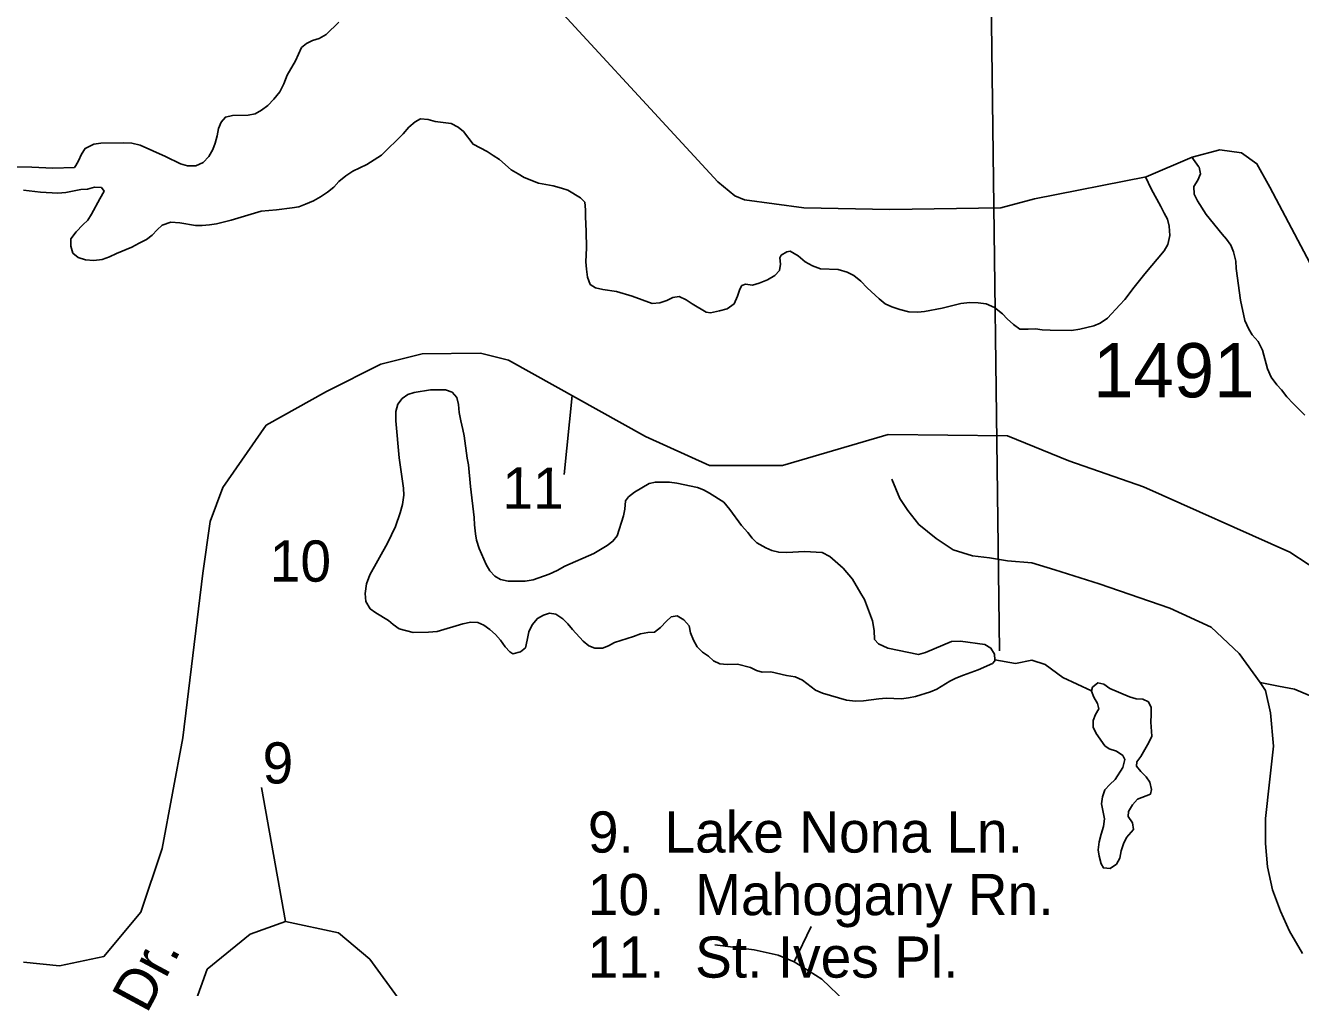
# Model space of a CAD drawing. Extents: x 2290055 to 2389491, y 66597 to 237875.
# Drawn here: x 2375283 to 2378222, y 201933 to 204152 of the extents above; entities that cross this region are included whole.
import ezdxf

# ---------------------------------------------------------------- set-up
doc = ezdxf.new("R2010")
doc.units = 0
for name, color, linetype in [('Exist Boundary Political CountyLine', 7, 'Continuous'), ('Exist Hydrographic Pond Under 1500 Sq Ft', 7, 'Continuous'), ('Exist Hydrographic River Shore', 7, 'Continuous'), ('Exist Road Non-System Type 51', 7, 'Continuous'), ('Exist Road Non-System Type 51 Label', 7, 'Continuous'), ('Exist Road Secondary Type 51 Attributed', 7, 'Continuous'), ('Exist Road Secondary Type 51 Number Label', 7, 'Continuous'), ('Map Preparation Longitude Latitude Lines', 7, 'Continuous')]:
    doc.layers.add(name, color=color, linetype=linetype)

msp = doc.modelspace()

# ---------------------------------------------------------------- linework, layer by layer
at = {"layer": 'Exist Boundary Political CountyLine'}
msp.add_lwpolyline([(2378759.5, 203075.9), (2378635.1, 203141.4), (2378535.6, 203224.1), (2378329.5, 203441.4), (2378151.8, 203779.3), (2378121.8, 203833), (2378086.1, 203858.6), (2378036.3, 203865.5), (2377972.4, 203848.3), (2377866.5, 203803.1), (2377608.8, 203752.4), (2377531.7, 203731.3), (2377275.8, 203727.2), (2377077.5, 203731.3), (2376940.7, 203749.9), (2376918.4, 203759), (2376879.1, 203791.5), (2373613.5, 207333.7), (2373277.7, 207699.4), (2372199.2, 208872.9), (2371269.6, 209887)], dxfattribs=at)
at = {"layer": 'Exist Hydrographic Pond Under 1500 Sq Ft'}
for points in [[(2377517.7, 202689), (2377516.7, 202701.9), (2377508.5, 202716.1), (2377494.5, 202723.9), (2377438.2, 202732.1), (2377418, 202731), (2377358.2, 202705.7), (2377341.7, 202701.4), (2377271, 202716.1), (2377249.7, 202725.4), (2377240.7, 202735.4), (2377239.2, 202756.4), (2377235.5, 202778.7), (2377217.5, 202827.8), (2377208.5, 202841.9), (2377189.5, 202875.1), (2377168, 202899.9), (2377137.7, 202927.4), (2377119.5, 202936.4), (2377079, 202938.9), (2377038.5, 202936.5), (2377019.5, 202936.9), (2377004, 202941.2), (2376989.7, 202946.9), (2376969, 202958.7), (2376958.5, 202969.7), (2376948.5, 202982.4), (2376933.7, 202998.6), (2376907.2, 203035.4), (2376893, 203052.2), (2376860.2, 203073.5), (2376846.2, 203080.7), (2376832.2, 203086.3), (2376784.5, 203096.5), (2376767.7, 203098.6), (2376735.5, 203098.9), (2376720.7, 203095.2), (2376687, 203075.4), (2376673.5, 203064.5), (2376666.7, 203055.9), (2376664.7, 203036.1), (2376662, 203020.9), (2376647, 202974.7), (2376637.5, 202962.5), (2376624, 202952.7), (2376593.7, 202933.9), (2376526.2, 202904.5), (2376508.7, 202894.5), (2376490.5, 202886.2), (2376453.7, 202873.3), (2376435.2, 202870.6), (2376396, 202870.5), (2376378, 202874.3), (2376365, 202882.1), (2376353.5, 202894), (2376345, 202908.7), (2376329.2, 202946), (2376323, 202964.5), (2376320.5, 202979.5), (2376318.2, 203000.3), (2376317.5, 203017.3), (2376309, 203088.3), (2376304.2, 203138.4), (2376301.2, 203154.2), (2376294.5, 203205.2), (2376291.7, 203220.3), (2376286.5, 203240.3), (2376283, 203259.7), (2376281.7, 203277.6), (2376277.7, 203293.9), (2376266.7, 203306.4), (2376251.5, 203311.9), (2376217, 203311.9), (2376179.2, 203305.8), (2376165, 203300.8), (2376151.5, 203291.4), (2376141.7, 203278.6), (2376136.7, 203261.4), (2376137.2, 203239.8), (2376145, 203154.9), (2376154.5, 203084.8), (2376155.5, 203068.6), (2376152.2, 203047.2), (2376147, 203028), (2376136.5, 202996.2), (2376117.7, 202958), (2376076.7, 202884.7), (2376069.7, 202864.5), (2376066.2, 202842.2), (2376067.5, 202823.2), (2376077.5, 202806.7), (2376091.2, 202796.9), (2376119.7, 202779.7), (2376131.2, 202770), (2376145, 202760.6), (2376177, 202752.2), (2376212.5, 202752.3), (2376232.5, 202754.3), (2376291.2, 202771.7), (2376309.5, 202775.4)], [(2376309.5, 202775.4), (2376325.7, 202775), (2376339.7, 202768.9), (2376354, 202759), (2376366.5, 202747), (2376378, 202734.1), (2376389, 202718.5), (2376400, 202707), (2376407, 202702.7), (2376424, 202707.4), (2376436, 202716.8), (2376439.7, 202733.8), (2376443.5, 202753.4), (2376451.2, 202769.6), (2376463.5, 202784.2), (2376477.5, 202792.2), (2376491, 202796.4), (2376505.5, 202794), (2376522, 202783.4), (2376533.5, 202772.1), (2376544, 202758.9), (2376569, 202731.5), (2376581.5, 202721.4), (2376595.7, 202715.6), (2376613, 202716), (2376627.2, 202721.2), (2376641, 202728.5), (2376685, 202743), (2376701, 202749), (2376717.5, 202751.6), (2376733.5, 202753), (2376747.2, 202763.7), (2376761, 202778.2), (2376772, 202788), (2376785.2, 202790.3), (2376801, 202781), (2376813, 202767.1), (2376816.5, 202750.9), (2376823, 202734.4), (2376831.2, 202718.7), (2376844, 202706.5), (2376857.5, 202697), (2376869, 202686.3), (2376884, 202679.8), (2376900.7, 202678.2), (2376924.2, 202678.5), (2376954.2, 202671.4), (2376968, 202664.2), (2376981.5, 202660.7), (2377001.2, 202660.8), (2377037.7, 202652.6), (2377057.5, 202649.7), (2377074.5, 202641.7), (2377104.7, 202619.2), (2377120.7, 202612.2), (2377175.5, 202595.6), (2377196.5, 202593.2), (2377215.2, 202594.1), (2377250, 202598.6), (2377267.5, 202600.1), (2377302.7, 202599.1), (2377318.5, 202600.8), (2377334.5, 202604.3), (2377369.5, 202615.1), (2377384.2, 202621.3), (2377414, 202639.9), (2377427.5, 202646.5), (2377445.5, 202653.7), (2377479.2, 202665.6), (2377512, 202680.1), (2377518, 202686.8), (2377517.7, 202689)], [(2377740.3, 202617), (2377674.5, 202648), (2377634, 202677.7), (2377603, 202687.8), (2377565, 202680.4), (2377517.7, 202689)], [(2377740.3, 202617), (2377740.2, 202616.7), (2377746.2, 202602.9), (2377754.7, 202588.1), (2377757.2, 202575.9), (2377749.5, 202562.8), (2377744.5, 202549.2), (2377744.5, 202533.4), (2377751.5, 202519.1), (2377771, 202490.5), (2377781, 202483.9), (2377798, 202478), (2377812.5, 202468), (2377817.5, 202458.6), (2377812.7, 202440.7), (2377795, 202412.6), (2377782.5, 202401.6), (2377771.2, 202388.7), (2377765.7, 202373.1), (2377763.7, 202356.7), (2377770.2, 202321.9), (2377768, 202304.5), (2377762.7, 202286.9), (2377758.5, 202268.8), (2377755.7, 202250.6), (2377758.5, 202235.8), (2377763.2, 202218.4), (2377768, 202209), (2377783.5, 202207.7)], [(2377783.5, 202207.7), (2377798.2, 202217.6), (2377805.5, 202231.6), (2377809.2, 202248.4), (2377814.5, 202264.5), (2377821, 202279.3), (2377837.2, 202297.2), (2377835.2, 202312.9), (2377825.2, 202327.1), (2377826.2, 202338.7), (2377835, 202354.2), (2377846.5, 202367.6), (2377876.2, 202379.3), (2377879, 202390), (2377875.2, 202406.4), (2377866.2, 202418.9), (2377854.5, 202430.9), (2377844, 202443.5), (2377845, 202453.6), (2377854.5, 202465.8), (2377872.7, 202498), (2377879.5, 202512.7), (2377877, 202545.4), (2377878, 202562.8), (2377877.7, 202579.1), (2377871.7, 202592.1), (2377859, 202597.9), (2377843.2, 202598.8), (2377828, 202603.5), (2377782.5, 202622.9), (2377769.2, 202632.5), (2377755, 202635.8), (2377743, 202625.5), (2377740.3, 202617)]]:
    msp.add_lwpolyline(points, dxfattribs=at)
at = {"layer": 'Exist Hydrographic River Shore'}
for points in [[(2375137.5, 203826), (2375297.7, 203824.9), (2375346, 203823.2), (2375396.2, 203824.2), (2375399, 203828.7), (2375405.5, 203839.7), (2375412.2, 203855.5), (2375420.7, 203868.2), (2375440.7, 203878.1), (2375457.2, 203880.8), (2375509.5, 203881.7), (2375528.5, 203880.3), (2375547.7, 203875.8), (2375606.2, 203849.8), (2375640.7, 203832.7), (2375656.5, 203828.2), (2375675.7, 203828.1), (2375693.2, 203836.3), (2375706.2, 203849.6), (2375715, 203865.9), (2375720.5, 203880.6), (2375725, 203897.2), (2375728.2, 203914.7), (2375734, 203929), (2375744.2, 203940.9), (2375760.7, 203944.6), (2375796.5, 203945.2), (2375812.5, 203948.2), (2375827, 203956.6), (2375842, 203967.8), (2375855.7, 203982.1), (2375869.5, 203999.3), (2375878.7, 204017.3), (2375886.5, 204037.1), (2375905.5, 204070.6), (2375919.5, 204101.1), (2375931.2, 204110.8), (2375945, 204117.7), (2375960.5, 204122.3), (2375976, 204131), (2376005.2, 204159.9)], [(2376103.7, 203852.6), (2376153.7, 203902.4), (2376167, 203917.5), (2376181.7, 203929.8), (2376193.5, 203936.5), (2376211.7, 203934.9), (2376228, 203930.8), (2376264.5, 203925.8), (2376281, 203917.8), (2376292.7, 203907.5), (2376315.2, 203878.1), (2376347.7, 203861.1), (2376361.5, 203852.3), (2376375.7, 203842.6), (2376403, 203818.9), (2376419, 203810.1), (2376432.5, 203801.2), (2376466.2, 203788.6), (2376499.7, 203782.1), (2376519, 203777.1), (2376533.5, 203771.9), (2376562.7, 203754.5), (2376572.5, 203744.1), (2376574, 203727.1), (2376574, 203711.5), (2376576, 203676.5), (2376576.2, 203639), (2376575.2, 203606.8), (2376576.2, 203589.6), (2376578.5, 203571.3), (2376585, 203554.6), (2376597.2, 203547.1), (2376614.5, 203543), (2376646, 203538.1), (2376681.5, 203527.8), (2376728.2, 203510.7), (2376745.7, 203512.4), (2376761.5, 203517.6), (2376775.7, 203524.3), (2376790, 203526.7), (2376806.5, 203519.5), (2376820, 203509.9), (2376852.2, 203491), (2376862.5, 203489.4), (2376883, 203493.7), (2376900.7, 203498.8), (2376916.7, 203510), (2376924.5, 203527.4), (2376930.2, 203543.8), (2376934.7, 203552.2), (2376943.2, 203555.1), (2376959.2, 203553.3), (2376974.7, 203557.7), (2376993.5, 203565.4), (2377010.7, 203575), (2377021, 203586.7), (2377023.5, 203601.1), (2377022, 203616.1), (2377025.2, 203622.2), (2377038, 203630.3), (2377046.2, 203631.8), (2377064, 203620.9), (2377080.5, 203607.1), (2377097.5, 203597.7), (2377116, 203590.5), (2377156.5, 203589), (2377177.2, 203582.9), (2377192.5, 203575.4), (2377209, 203561.9), (2377223.7, 203546.9), (2377251, 203521.3), (2377265, 203510.1), (2377280.5, 203503.3), (2377299, 203497.1), (2377319.7, 203491.4), (2377340.5, 203490.5), (2377355.7, 203492.3), (2377396, 203500), (2377439.7, 203510.7), (2377459.7, 203512.9), (2377479, 203512.2), (2377498, 203510), (2377517.2, 203501.2), (2377535, 203486.9), (2377546.5, 203475.1), (2377560.7, 203462.4), (2377575.7, 203451.6), (2377594.7, 203451.4), (2377611.2, 203452.3), (2377626.5, 203450.1), (2377645.5, 203448.9), (2377694.7, 203448.2), (2377713.5, 203451.2), (2377746.2, 203459.5), (2377760.2, 203465.6), (2377777.2, 203476.6), (2377805.5, 203507.5), (2377817.7, 203519.6)], [(2375278.5, 203772.1), (2375318, 203767.3), (2375357.5, 203764.9), (2375376.5, 203767.1), (2375411.2, 203773.8), (2375426.2, 203774.4), (2375442, 203778.8), (2375458.2, 203778.2), (2375464.5, 203769.8), (2375455, 203752.5), (2375435.5, 203716.7), (2375426.7, 203703.3), (2375415.2, 203692.5), (2375400, 203675.8), (2375388.2, 203660), (2375387.5, 203643.1), (2375392.7, 203627), (2375404.5, 203616.9), (2375422, 203611.8), (2375441, 203609.7), (2375460.2, 203612.3), (2375477.2, 203618.7), (2375493, 203626.1), (2375528.5, 203640.3), (2375545.5, 203650), (2375562.5, 203658.1), (2375575.5, 203668.4), (2375586.5, 203680.6), (2375598.7, 203691.6), (2375618.7, 203698.6), (2375639, 203697), (2375675.5, 203690.8), (2375690.7, 203690.5), (2375707.5, 203692.1), (2375723.5, 203694.5), (2375757.7, 203702.9), (2375826.2, 203724.1), (2375861.7, 203726.8), (2375897.7, 203731.1), (2375913.7, 203733.6), (2375929, 203739.7), (2375947, 203747.6), (2375963.5, 203756.7), (2375979.5, 203767.8), (2375994, 203779), (2376005.7, 203792), (2376021.5, 203805.6), (2376038.2, 203815.8), (2376070.5, 203831.2), (2376103.7, 203852.6)], [(2377971.6, 203847.9), (2377987.1, 203827), (2377988.5, 203825), (2377991.5, 203810.2), (2377986, 203795.4), (2377976.5, 203780.6), (2377977, 203763), (2377985.2, 203747.3), (2378004.5, 203715.7), (2378041.5, 203670.5), (2378052, 203658.8), (2378061.5, 203645.3), (2378068, 203629.6), (2378073.2, 203608.5), (2378074.2, 203591.5), (2378083.7, 203518.6), (2378094.2, 203471.8), (2378103, 203451.2), (2378110.7, 203438.1), (2378125, 203423.2), (2378134.5, 203402.9), (2378146.5, 203360.3), (2378154.7, 203341), (2378167.7, 203322.9), (2378178.5, 203311.9), (2378190.7, 203295.8), (2378205.2, 203279.7), (2378232.2, 203253)], [(2377817.7, 203519.6), (2377838.7, 203548.1), (2377863.2, 203579), (2377908.2, 203632.3), (2377916.7, 203647), (2377921.2, 203667.7), (2377919.5, 203689.3), (2377915.5, 203704.9), (2377908, 203719.2), (2377900.7, 203734.2), (2377878, 203775.4), (2377865.2, 203802.8)]]:
    msp.add_lwpolyline(points, dxfattribs=at)
at = {"layer": 'Exist Road Non-System Type 51'}
msp.add_line((2377055.4, 201992.5), (2377094, 202073.4), dxfattribs=at)
for points in [[(2376524.9, 203116.6), (2376543.1, 203298.3)], [(2377280.2, 203105.4), (2377298.8, 203061.3), (2377317.4, 203033.4), (2377342.9, 203000.9), (2377382.4, 202968.4), (2377421.8, 202942.8), (2377465.9, 202928.9), (2377505.4, 202924.3), (2377547.1, 202917.3), (2377602.8, 202912.6), (2377656.2, 202896.4), (2377758.3, 202863.9), (2377920.8, 202808.2), (2378016, 202764), (2378080.9, 202703.7), (2378129.7, 202636.3), (2378141.3, 202617.8), (2378152.9, 202566.7), (2378159.9, 202490), (2378150.6, 202406.5), (2378141.3, 202322.9), (2378141.3, 202264.8), (2378145.9, 202211.4), (2378157.5, 202158), (2378176.1, 202109.2), (2378197, 202062.8), (2378227.2, 202011.7)], [(2378415.2, 201749.3), (2378456.9, 201759.8), (2378489.4, 201776), (2378524.2, 201810.9), (2378559.1, 201862), (2378579.9, 201924.7), (2378600.8, 202012.9), (2378607.8, 202089.5), (2378607.8, 202156.8), (2378603.2, 202249.7), (2378589.2, 202317.1), (2378559.1, 202370.5), (2378473.2, 202444.8), (2378403.6, 202495.9), (2378327, 202556.2), (2378257.3, 202600.3), (2378208.6, 202621.2), (2378171.5, 202628.2), (2378129.7, 202636.3)], [(2375882.5, 202085.5), (2375827.2, 202394.6)], [(2375644, 201812.6), (2375702.2, 201975), (2375801.1, 202056.4), (2375882.5, 202085.5), (2376004.6, 202059.4), (2376077.3, 201998.3), (2376147.1, 201902.2)], [(2377055.4, 201992.5), (2377018, 202007.4), (2376963.3, 202019.9), (2376872.4, 202031.1)], [(2377249.6, 201716), (2377234.6, 201777), (2377211, 201840.5), (2377173.6, 201900.3), (2377118.9, 201952.6), (2377075.3, 201980), (2377055.4, 201992.5)]]:
    msp.add_lwpolyline(points, dxfattribs=at)
at = {"layer": 'Exist Road Secondary Type 51 Attributed'}
msp.add_lwpolyline([(2375278.7, 201991.3), (2375361.5, 201982.8), (2375464.2, 202004.9), (2375549.3, 202107.1), (2375598.7, 202253.5), (2375646.3, 202508.9), (2375692.3, 202888.7), (2375709.3, 203007.9), (2375738.2, 203086.2), (2375838.2, 203230.2), (2375977.2, 203307.7), (2376102.7, 203370.7), (2376197.8, 203394.5), (2376331.8, 203395.8), (2376396.4, 203380.4), (2376712.1, 203203.8), (2376860.3, 203136.7), (2377028.3, 203137.3), (2377271.5, 203208.8), (2377547.2, 203205.4), (2377688.5, 203147.5), (2377860.4, 203087.9), (2378197.9, 202936.9), (2378282.4, 202881.9)], dxfattribs=at)
at = {"layer": 'Map Preparation Longitude Latitude Lines'}
msp.add_line((2377528.4, 202709.2), (2377443.6, 209437.8), dxfattribs=at)

# ---------------------------------------------------------------- texts
at = {"layer": 'Exist Road Non-System Type 51 Label'}
for s, rotation, p in [('11', 359.8421, (2376382.5, 203037.6)), ('10', 359.8421, (2375846.2, 202869.5)), ('9', 359.8421, (2375829.6, 202403.7)), ('Dr.', 61.7037, (2375562.7, 201870.7))]:
    msp.add_text(s, height=95, rotation=rotation, dxfattribs=at).set_placement(p)
for s, p in [('9.  Lake Nona Ln.', (2376579.6, 202244.2)), ('10.  Mahogany Rn.', (2376579.6, 202099.9)), ('11.  St. Ives Pl.', (2376579.6, 201955.7))]:
    msp.add_text(s, height=95, dxfattribs=at).set_placement(p)
at = {"layer": 'Exist Road Secondary Type 51 Number Label'}
msp.add_text('1491', height=125, dxfattribs=at).set_placement((2377744.3, 203294.3))

doc.saveas('drawing.dxf')
